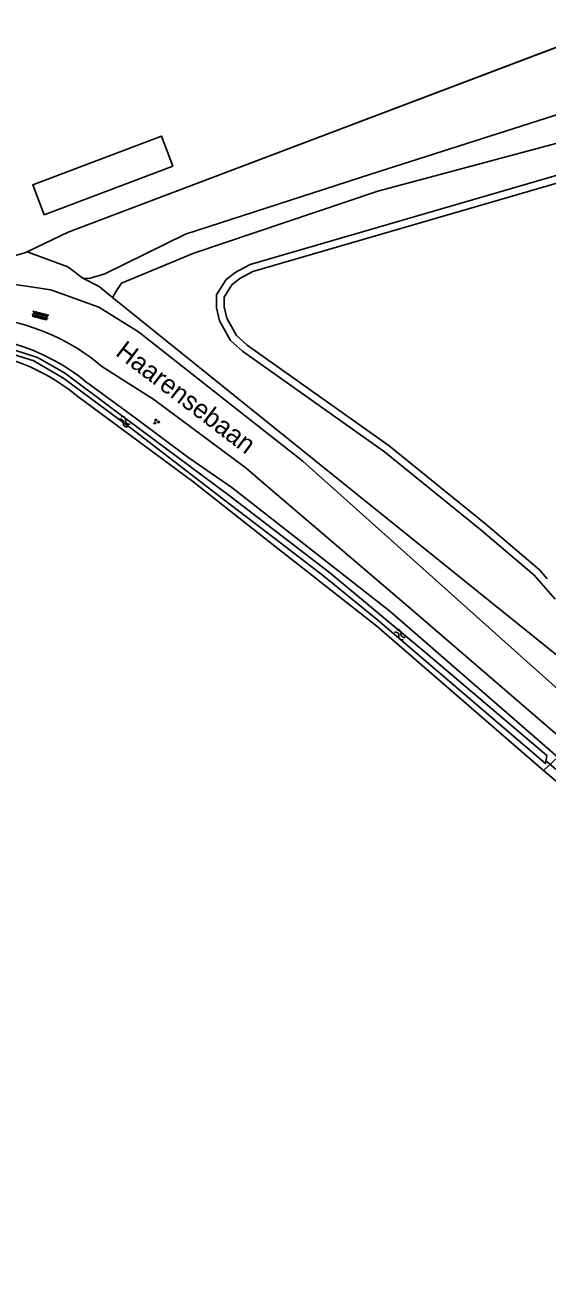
# Model space of a CAD drawing. Extents: x 136000 to 141000, y 400494 to 402006.
# Drawn here: x 139968.1 to 140037.3, y 401536.5 to 401701 of the extents above; entities that cross this region are included whole.
import ezdxf

# ---------------------------------------------------------------- set-up
doc = ezdxf.new("R2010")
doc.units = 0
for name, color, linetype in [('gg-afsc-erfafscheiding', 7, 'Continuous'), ('gg-afsc-hekwerk', 7, 'Continuous'), ('gg-afsc-muur', 7, 'Continuous'), ('gg-anno-openbare ruimte label', 7, 'Continuous'), ('gg-bbg-luifel en loopbrug', 7, 'Continuous'), ('gg-knt-onverhard', 7, 'Continuous'), ('gg-kntw-bovenkant insteek waterloop', 7, 'Continuous'), ('gg-kntw-waterlijn', 7, 'Continuous'), ('gg-kwrk-duiker nz buis', 7, 'Continuous'), ('gt-grn-groengrens', 7, 'Continuous'), ('gt-grn-groengrens NZ', 7, 'Continuous'), ('gt-symb-groenvak', 7, 'Continuous'), ('gt-symb-overige verharding', 7, 'Continuous'), ('gt-symb-watersymbool', 7, 'Continuous')]:
    doc.layers.add(name, color=color, linetype=linetype)

# ---------------------------------------------------------------- blocks, each defined once
blk = doc.blocks.new('gt0-OVH')
at = {"layer": 'gt-symb-overige verharding'}
for points in [[(-0.97, 0.3), (-0.97, 0.31), (-0.96, 0.32), (-0.97, 0.33), (-0.97, 0.34), (-0.98, 0.35), (-0.99, 0.35), (-1, 0.36), (-1.01, 0.35), (-1.02, 0.35), (-1.03, 0.34), (-1.03, 0.33), (-1.04, 0.32), (-1.03, 0.31), (-1.03, 0.3), (-1.02, 0.29), (-1.01, 0.29), (-1, 0.28), (-0.99, 0.29), (-0.98, 0.29)], [(-0.87, 0.11), (-0.87, 0.12), (-0.86, 0.13), (-0.87, 0.14), (-0.87, 0.15), (-0.88, 0.16), (-0.89, 0.16), (-0.9, 0.16), (-0.91, 0.16), (-0.92, 0.16), (-0.93, 0.15), (-0.93, 0.14), (-0.94, 0.13), (-0.93, 0.12), (-0.93, 0.11), (-0.92, 0.1), (-0.91, 0.09), (-0.9, 0.09), (-0.89, 0.09), (-0.88, 0.1)], [(-0.77, 0.3), (-0.77, 0.31), (-0.76, 0.32), (-0.77, 0.33), (-0.77, 0.34), (-0.78, 0.35), (-0.79, 0.35), (-0.8, 0.36), (-0.81, 0.35), (-0.82, 0.35), (-0.83, 0.34), (-0.83, 0.33), (-0.84, 0.32), (-0.83, 0.31), (-0.83, 0.3), (-0.82, 0.29), (-0.81, 0.29), (-0.8, 0.28), (-0.79, 0.29), (-0.78, 0.29)], [(-0.67, 0.11), (-0.67, 0.12), (-0.66, 0.13), (-0.67, 0.14), (-0.67, 0.15), (-0.68, 0.16), (-0.69, 0.16), (-0.7, 0.16), (-0.71, 0.16), (-0.72, 0.16), (-0.73, 0.15), (-0.73, 0.14), (-0.74, 0.13), (-0.73, 0.12), (-0.73, 0.11), (-0.72, 0.1), (-0.71, 0.09), (-0.7, 0.09), (-0.69, 0.09), (-0.68, 0.1)], [(-0.57, 0.3), (-0.57, 0.31), (-0.56, 0.32), (-0.57, 0.33), (-0.57, 0.34), (-0.58, 0.35), (-0.59, 0.35), (-0.6, 0.36), (-0.61, 0.35), (-0.62, 0.35), (-0.63, 0.34), (-0.63, 0.33), (-0.64, 0.32), (-0.63, 0.31), (-0.63, 0.3), (-0.62, 0.29), (-0.61, 0.29), (-0.6, 0.28), (-0.59, 0.29), (-0.58, 0.29)], [(-0.47, 0.11), (-0.47, 0.12), (-0.46, 0.13), (-0.47, 0.14), (-0.47, 0.15), (-0.48, 0.16), (-0.49, 0.16), (-0.5, 0.16), (-0.51, 0.16), (-0.52, 0.16), (-0.53, 0.15), (-0.53, 0.14), (-0.54, 0.13), (-0.53, 0.12), (-0.53, 0.11), (-0.52, 0.1), (-0.51, 0.09), (-0.5, 0.09), (-0.49, 0.09), (-0.48, 0.1)], [(-0.37, 0.3), (-0.37, 0.31), (-0.36, 0.32), (-0.37, 0.33), (-0.37, 0.34), (-0.38, 0.35), (-0.39, 0.35), (-0.4, 0.36), (-0.41, 0.35), (-0.42, 0.35), (-0.43, 0.34), (-0.43, 0.33), (-0.44, 0.32), (-0.43, 0.31), (-0.43, 0.3), (-0.42, 0.29), (-0.41, 0.29), (-0.4, 0.28), (-0.39, 0.29), (-0.38, 0.29)], [(-0.27, 0.11), (-0.27, 0.12), (-0.26, 0.13), (-0.27, 0.14), (-0.27, 0.15), (-0.28, 0.16), (-0.29, 0.16), (-0.3, 0.16), (-0.31, 0.16), (-0.32, 0.16), (-0.33, 0.15), (-0.33, 0.14), (-0.34, 0.13), (-0.33, 0.12), (-0.33, 0.11), (-0.32, 0.1), (-0.31, 0.09), (-0.3, 0.09), (-0.29, 0.09), (-0.28, 0.1)], [(-0.17, 0.3), (-0.17, 0.31), (-0.16, 0.32), (-0.17, 0.33), (-0.17, 0.34), (-0.18, 0.35), (-0.19, 0.35), (-0.2, 0.36), (-0.21, 0.35), (-0.22, 0.35), (-0.23, 0.34), (-0.23, 0.33), (-0.24, 0.32), (-0.23, 0.31), (-0.23, 0.3), (-0.22, 0.29), (-0.21, 0.29), (-0.2, 0.28), (-0.19, 0.29), (-0.18, 0.29)], [(-0.07, 0.11), (-0.07, 0.12), (-0.06, 0.13), (-0.07, 0.14), (-0.07, 0.15), (-0.08, 0.16), (-0.09, 0.16), (-0.1, 0.16), (-0.11, 0.16), (-0.12, 0.16), (-0.13, 0.15), (-0.13, 0.14), (-0.14, 0.13), (-0.13, 0.12), (-0.13, 0.11), (-0.12, 0.1), (-0.11, 0.09), (-0.1, 0.09), (-0.09, 0.09), (-0.08, 0.1)], [(0.03, 0.3), (0.03, 0.31), (0.04, 0.32), (0.03, 0.33), (0.03, 0.34), (0.02, 0.35), (0.01, 0.35), (0, 0.36), (-0.01, 0.35), (-0.02, 0.35), (-0.03, 0.34), (-0.03, 0.33), (-0.04, 0.32), (-0.03, 0.31), (-0.03, 0.3), (-0.02, 0.29), (-0.01, 0.29), (0, 0.28), (0.01, 0.29), (0.02, 0.29)], [(0.13, 0.11), (0.13, 0.12), (0.14, 0.13), (0.13, 0.14), (0.13, 0.15), (0.12, 0.16), (0.11, 0.16), (0.1, 0.16), (0.09, 0.16), (0.08, 0.16), (0.07, 0.15), (0.07, 0.14), (0.06, 0.13), (0.07, 0.12), (0.07, 0.11), (0.08, 0.1), (0.09, 0.09), (0.1, 0.09), (0.11, 0.09), (0.12, 0.1)], [(0.23, 0.3), (0.23, 0.31), (0.24, 0.32), (0.23, 0.33), (0.23, 0.34), (0.22, 0.35), (0.21, 0.35), (0.2, 0.36), (0.19, 0.35), (0.18, 0.35), (0.17, 0.34), (0.17, 0.33), (0.16, 0.32), (0.17, 0.31), (0.17, 0.3), (0.18, 0.29), (0.19, 0.29), (0.2, 0.28), (0.21, 0.29), (0.22, 0.29)], [(0.33, 0.11), (0.33, 0.12), (0.34, 0.13), (0.33, 0.14), (0.33, 0.15), (0.32, 0.16), (0.31, 0.16), (0.3, 0.16), (0.29, 0.16), (0.28, 0.16), (0.27, 0.15), (0.27, 0.14), (0.26, 0.13), (0.27, 0.12), (0.27, 0.11), (0.28, 0.1), (0.29, 0.09), (0.3, 0.09), (0.31, 0.09), (0.32, 0.1)], [(0.43, 0.3), (0.43, 0.31), (0.44, 0.32), (0.43, 0.33), (0.43, 0.34), (0.42, 0.35), (0.41, 0.35), (0.4, 0.36), (0.39, 0.35), (0.38, 0.35), (0.37, 0.34), (0.37, 0.33), (0.36, 0.32), (0.37, 0.31), (0.37, 0.3), (0.38, 0.29), (0.39, 0.29), (0.4, 0.28), (0.41, 0.29), (0.42, 0.29)], [(0.53, 0.11), (0.53, 0.12), (0.54, 0.13), (0.53, 0.14), (0.53, 0.15), (0.52, 0.16), (0.51, 0.16), (0.5, 0.16), (0.49, 0.16), (0.48, 0.16), (0.47, 0.15), (0.47, 0.14), (0.46, 0.13), (0.47, 0.12), (0.47, 0.11), (0.48, 0.1), (0.49, 0.09), (0.5, 0.09), (0.51, 0.09), (0.52, 0.1)], [(0.63, 0.3), (0.63, 0.31), (0.64, 0.32), (0.63, 0.33), (0.63, 0.34), (0.62, 0.35), (0.61, 0.35), (0.6, 0.36), (0.59, 0.35), (0.58, 0.35), (0.57, 0.34), (0.57, 0.33), (0.56, 0.32), (0.57, 0.31), (0.57, 0.3), (0.58, 0.29), (0.59, 0.29), (0.6, 0.28), (0.61, 0.29), (0.62, 0.29)], [(0.73, 0.11), (0.73, 0.12), (0.74, 0.13), (0.73, 0.14), (0.73, 0.15), (0.72, 0.16), (0.71, 0.16), (0.7, 0.16), (0.69, 0.16), (0.68, 0.16), (0.67, 0.15), (0.67, 0.14), (0.66, 0.13), (0.67, 0.12), (0.67, 0.11), (0.68, 0.1), (0.69, 0.09), (0.7, 0.09), (0.71, 0.09), (0.72, 0.1)], [(0.83, 0.3), (0.83, 0.31), (0.84, 0.32), (0.83, 0.33), (0.83, 0.34), (0.82, 0.35), (0.81, 0.35), (0.8, 0.36), (0.79, 0.35), (0.78, 0.35), (0.77, 0.34), (0.77, 0.33), (0.76, 0.32), (0.77, 0.31), (0.77, 0.3), (0.78, 0.29), (0.79, 0.29), (0.8, 0.28), (0.81, 0.29), (0.82, 0.29)], [(0.93, 0.11), (0.93, 0.12), (0.94, 0.13), (0.93, 0.14), (0.93, 0.15), (0.92, 0.16), (0.91, 0.16), (0.9, 0.16), (0.89, 0.16), (0.88, 0.16), (0.87, 0.15), (0.87, 0.14), (0.86, 0.13), (0.87, 0.12), (0.87, 0.11), (0.88, 0.1), (0.89, 0.09), (0.9, 0.09), (0.91, 0.09), (0.92, 0.1)], [(1.03, 0.3), (1.03, 0.31), (1.04, 0.32), (1.03, 0.33), (1.03, 0.34), (1.02, 0.35), (1.01, 0.35), (1, 0.36), (0.99, 0.35), (0.98, 0.35), (0.97, 0.34), (0.97, 0.33), (0.96, 0.32), (0.97, 0.31), (0.97, 0.3), (0.98, 0.29), (0.99, 0.29), (1, 0.28), (1.01, 0.29), (1.02, 0.29)], [(-0.97, -0.14), (-0.97, -0.13), (-0.96, -0.12), (-0.97, -0.11), (-0.97, -0.1), (-0.98, -0.09), (-0.99, -0.09), (-1, -0.08), (-1.01, -0.09), (-1.02, -0.09), (-1.03, -0.1), (-1.03, -0.11), (-1.04, -0.12), (-1.03, -0.13), (-1.03, -0.14), (-1.02, -0.15), (-1.01, -0.15), (-1, -0.16), (-0.99, -0.15), (-0.98, -0.15)], [(-0.87, -0.33), (-0.87, -0.32), (-0.86, -0.31), (-0.87, -0.3), (-0.87, -0.29), (-0.88, -0.28), (-0.89, -0.28), (-0.9, -0.28), (-0.91, -0.28), (-0.92, -0.28), (-0.93, -0.29), (-0.93, -0.3), (-0.94, -0.31), (-0.93, -0.32), (-0.93, -0.33), (-0.92, -0.34), (-0.91, -0.35), (-0.9, -0.35), (-0.89, -0.35), (-0.88, -0.34)], [(-0.77, -0.14), (-0.77, -0.13), (-0.76, -0.12), (-0.77, -0.11), (-0.77, -0.1), (-0.78, -0.09), (-0.79, -0.09), (-0.8, -0.08), (-0.81, -0.09), (-0.82, -0.09), (-0.83, -0.1), (-0.83, -0.11), (-0.84, -0.12), (-0.83, -0.13), (-0.83, -0.14), (-0.82, -0.15), (-0.81, -0.15), (-0.8, -0.16), (-0.79, -0.15), (-0.78, -0.15)], [(-0.67, -0.33), (-0.67, -0.32), (-0.66, -0.31), (-0.67, -0.3), (-0.67, -0.29), (-0.68, -0.28), (-0.69, -0.28), (-0.7, -0.28), (-0.71, -0.28), (-0.72, -0.28), (-0.73, -0.29), (-0.73, -0.3), (-0.74, -0.31), (-0.73, -0.32), (-0.73, -0.33), (-0.72, -0.34), (-0.71, -0.35), (-0.7, -0.35), (-0.69, -0.35), (-0.68, -0.34)], [(-0.57, -0.14), (-0.57, -0.13), (-0.56, -0.12), (-0.57, -0.11), (-0.57, -0.1), (-0.58, -0.09), (-0.59, -0.09), (-0.6, -0.08), (-0.61, -0.09), (-0.62, -0.09), (-0.63, -0.1), (-0.63, -0.11), (-0.64, -0.12), (-0.63, -0.13), (-0.63, -0.14), (-0.62, -0.15), (-0.61, -0.15), (-0.6, -0.16), (-0.59, -0.15), (-0.58, -0.15)], [(-0.47, -0.33), (-0.47, -0.32), (-0.46, -0.31), (-0.47, -0.3), (-0.47, -0.29), (-0.48, -0.28), (-0.49, -0.28), (-0.5, -0.28), (-0.51, -0.28), (-0.52, -0.28), (-0.53, -0.29), (-0.53, -0.3), (-0.54, -0.31), (-0.53, -0.32), (-0.53, -0.33), (-0.52, -0.34), (-0.51, -0.35), (-0.5, -0.35), (-0.49, -0.35), (-0.48, -0.34)], [(-0.37, -0.14), (-0.37, -0.13), (-0.36, -0.12), (-0.37, -0.11), (-0.37, -0.1), (-0.38, -0.09), (-0.39, -0.09), (-0.4, -0.08), (-0.41, -0.09), (-0.42, -0.09), (-0.43, -0.1), (-0.43, -0.11), (-0.44, -0.12), (-0.43, -0.13), (-0.43, -0.14), (-0.42, -0.15), (-0.41, -0.15), (-0.4, -0.16), (-0.39, -0.15), (-0.38, -0.15)], [(-0.27, -0.33), (-0.27, -0.32), (-0.26, -0.31), (-0.27, -0.3), (-0.27, -0.29), (-0.28, -0.28), (-0.29, -0.28), (-0.3, -0.28), (-0.31, -0.28), (-0.32, -0.28), (-0.33, -0.29), (-0.33, -0.3), (-0.34, -0.31), (-0.33, -0.32), (-0.33, -0.33), (-0.32, -0.34), (-0.31, -0.35), (-0.3, -0.35), (-0.29, -0.35), (-0.28, -0.34)], [(-0.17, -0.14), (-0.17, -0.13), (-0.16, -0.12), (-0.17, -0.11), (-0.17, -0.1), (-0.18, -0.09), (-0.19, -0.09), (-0.2, -0.08), (-0.21, -0.09), (-0.22, -0.09), (-0.23, -0.1), (-0.23, -0.11), (-0.24, -0.12), (-0.23, -0.13), (-0.23, -0.14), (-0.22, -0.15), (-0.21, -0.15), (-0.2, -0.16), (-0.19, -0.15), (-0.18, -0.15)], [(-0.07, -0.33), (-0.07, -0.32), (-0.06, -0.31), (-0.07, -0.3), (-0.07, -0.29), (-0.08, -0.28), (-0.09, -0.28), (-0.1, -0.28), (-0.11, -0.28), (-0.12, -0.28), (-0.13, -0.29), (-0.13, -0.3), (-0.14, -0.31), (-0.13, -0.32), (-0.13, -0.33), (-0.12, -0.34), (-0.11, -0.35), (-0.1, -0.35), (-0.09, -0.35), (-0.08, -0.34)], [(0.03, -0.14), (0.03, -0.13), (0.04, -0.12), (0.03, -0.11), (0.03, -0.1), (0.02, -0.09), (0.01, -0.09), (0, -0.08), (-0.01, -0.09), (-0.02, -0.09), (-0.03, -0.1), (-0.03, -0.11), (-0.04, -0.12), (-0.03, -0.13), (-0.03, -0.14), (-0.02, -0.15), (-0.01, -0.15), (0, -0.16), (0.01, -0.15), (0.02, -0.15)], [(0.13, -0.33), (0.13, -0.32), (0.14, -0.31), (0.13, -0.3), (0.13, -0.29), (0.12, -0.28), (0.11, -0.28), (0.1, -0.28), (0.09, -0.28), (0.08, -0.28), (0.07, -0.29), (0.07, -0.3), (0.06, -0.31), (0.07, -0.32), (0.07, -0.33), (0.08, -0.34), (0.09, -0.35), (0.1, -0.35), (0.11, -0.35), (0.12, -0.34)], [(0.23, -0.14), (0.23, -0.13), (0.24, -0.12), (0.23, -0.11), (0.23, -0.1), (0.22, -0.09), (0.21, -0.09), (0.2, -0.08), (0.19, -0.09), (0.18, -0.09), (0.17, -0.1), (0.17, -0.11), (0.16, -0.12), (0.17, -0.13), (0.17, -0.14), (0.18, -0.15), (0.19, -0.15), (0.2, -0.16), (0.21, -0.15), (0.22, -0.15)], [(0.33, -0.33), (0.33, -0.32), (0.34, -0.31), (0.33, -0.3), (0.33, -0.29), (0.32, -0.28), (0.31, -0.28), (0.3, -0.28), (0.29, -0.28), (0.28, -0.28), (0.27, -0.29), (0.27, -0.3), (0.26, -0.31), (0.27, -0.32), (0.27, -0.33), (0.28, -0.34), (0.29, -0.35), (0.3, -0.35), (0.31, -0.35), (0.32, -0.34)], [(0.43, -0.14), (0.43, -0.13), (0.44, -0.12), (0.43, -0.11), (0.43, -0.1), (0.42, -0.09), (0.41, -0.09), (0.4, -0.08), (0.39, -0.09), (0.38, -0.09), (0.37, -0.1), (0.37, -0.11), (0.36, -0.12), (0.37, -0.13), (0.37, -0.14), (0.38, -0.15), (0.39, -0.15), (0.4, -0.16), (0.41, -0.15), (0.42, -0.15)], [(0.53, -0.33), (0.53, -0.32), (0.54, -0.31), (0.53, -0.3), (0.53, -0.29), (0.52, -0.28), (0.51, -0.28), (0.5, -0.28), (0.49, -0.28), (0.48, -0.28), (0.47, -0.29), (0.47, -0.3), (0.46, -0.31), (0.47, -0.32), (0.47, -0.33), (0.48, -0.34), (0.49, -0.35), (0.5, -0.35), (0.51, -0.35), (0.52, -0.34)], [(0.63, -0.14), (0.63, -0.13), (0.64, -0.12), (0.63, -0.11), (0.63, -0.1), (0.62, -0.09), (0.61, -0.09), (0.6, -0.08), (0.59, -0.09), (0.58, -0.09), (0.57, -0.1), (0.57, -0.11), (0.56, -0.12), (0.57, -0.13), (0.57, -0.14), (0.58, -0.15), (0.59, -0.15), (0.6, -0.16), (0.61, -0.15), (0.62, -0.15)], [(0.73, -0.33), (0.73, -0.32), (0.74, -0.31), (0.73, -0.3), (0.73, -0.29), (0.72, -0.28), (0.71, -0.28), (0.7, -0.28), (0.69, -0.28), (0.68, -0.28), (0.67, -0.29), (0.67, -0.3), (0.66, -0.31), (0.67, -0.32), (0.67, -0.33), (0.68, -0.34), (0.69, -0.35), (0.7, -0.35), (0.71, -0.35), (0.72, -0.34)], [(0.83, -0.14), (0.83, -0.13), (0.84, -0.12), (0.83, -0.11), (0.83, -0.1), (0.82, -0.09), (0.81, -0.09), (0.8, -0.08), (0.79, -0.09), (0.78, -0.09), (0.77, -0.1), (0.77, -0.11), (0.76, -0.12), (0.77, -0.13), (0.77, -0.14), (0.78, -0.15), (0.79, -0.15), (0.8, -0.16), (0.81, -0.15), (0.82, -0.15)], [(0.93, -0.33), (0.93, -0.32), (0.94, -0.31), (0.93, -0.3), (0.93, -0.29), (0.92, -0.28), (0.91, -0.28), (0.9, -0.28), (0.89, -0.28), (0.88, -0.28), (0.87, -0.29), (0.87, -0.3), (0.86, -0.31), (0.87, -0.32), (0.87, -0.33), (0.88, -0.34), (0.89, -0.35), (0.9, -0.35), (0.91, -0.35), (0.92, -0.34)], [(1.03, -0.14), (1.03, -0.13), (1.04, -0.12), (1.03, -0.11), (1.03, -0.1), (1.02, -0.09), (1.01, -0.09), (1, -0.08), (0.99, -0.09), (0.98, -0.09), (0.97, -0.1), (0.97, -0.11), (0.96, -0.12), (0.97, -0.13), (0.97, -0.14), (0.98, -0.15), (0.99, -0.15), (1, -0.16), (1.01, -0.15), (1.02, -0.15)]]:
    blk.add_lwpolyline(points, close=True, dxfattribs=at)
blk = doc.blocks.new('gt0-WA')
at = {"layer": 'gt-symb-watersymbool'}
for centre, start, end in [((-0.32, 0.02), 28.0725, 151.9275), ((0.43, 0.42), 208.0725, 331.9275), ((-0.32, -0.43), 28.0725, 151.9275), ((0.43, -0.03), 208.0725, 331.9275)]:
    blk.add_arc(centre, 0.425, start, end, dxfattribs=at)
blk = doc.blocks.new('gt0-GRVAK')
at = {"layer": 'gt-symb-groenvak'}
for p, q in [((-0.11, 0.19), (-0.23, 0.24)), ((-0.18, 0.15), (0.09, 0.15)), ((-0.09, 0.21), (-0.16, 0.32)), ((-0.05, 0.21), (-0.05, 0.39)), ((0, 0.21), (0.06, 0.32)), ((0.02, 0.19), (0.13, 0.24)), ((0.26, -0.05), (0.2, 0.06)), ((0.3, -0.05), (0.3, 0.13)), ((0.35, -0.05), (0.41, 0.06)), ((-0.24, -0.23), (-0.36, -0.18)), ((-0.32, -0.26), (-0.05, -0.26)), ((-0.23, -0.21), (-0.29, -0.09)), ((-0.18, -0.2), (-0.18, -0.02)), ((-0.14, -0.21), (-0.07, -0.09)), ((-0.12, -0.23), (0, -0.18)), ((0.24, -0.07), (0.12, -0.02)), ((0.17, -0.11), (0.44, -0.11)), ((0.37, -0.07), (0.49, -0.02))]:
    blk.add_line(p, q, dxfattribs=at)

msp = doc.modelspace()

# ---------------------------------------------------------------- linework, layer by layer
at = {"layer": 'gg-afsc-erfafscheiding'}
for points in [[(139968.44, 401670.92), (139970.83, 401672.07), (139973.9, 401673.55), (140042.13, 401699.4), (140046.48, 401700.98)], [(139939.68, 401662.65), (139968.14, 401670.78), (139968.44, 401670.92)]]:
    msp.add_lwpolyline(points, dxfattribs=at)
at = {"layer": 'gg-afsc-hekwerk'}
msp.add_line((139973.9, 401673.55), (140042.13, 401699.4), dxfattribs=at)
at = {"layer": 'gg-afsc-muur'}
msp.add_line((139970.83, 401672.07), (139973.9, 401673.55), dxfattribs=at)
at = {"layer": 'gg-bbg-luifel en loopbrug'}
msp.add_lwpolyline([(139970.69, 401675.81), (139987.73, 401682.28), (139986.23, 401686.25), (139969.19, 401679.78), (139970.69, 401675.81)], dxfattribs=at)
at = {"layer": 'gg-knt-onverhard'}
msp.add_line((139980.34, 401665.84), (139979.76, 401664.89), dxfattribs=at)
for points in [[(140049.7, 401692.64), (140013.92, 401681.19), (139989.43, 401673.27), (139978.71, 401668.03), (139976.66, 401667.38), (139975.83, 401667.44)], [(140060.6, 401691.06), (140057.04, 401690.25), (140014.85, 401678.94), (139990.51, 401670.75), (139980.92, 401666.78), (139980.34, 401665.84)], [(139932.69, 401662.73), (139933.31, 401662.26), (139934.8, 401661.55), (139935.91, 401661.54), (139937.24, 401661.66), (139939.23, 401662.13), (139945.4, 401663.77), (139955.34, 401665.97), (139964.18, 401667.01), (139971.59, 401665.89), (139977.95, 401663.61), (139983.2, 401660.32), (139992.53, 401652.94), (140000, 401647.07)], [(139975.83, 401667.44), (139977.98, 401666.32), (139979.76, 401664.89)], [(139978.21, 401655.84), (139985.22, 401651.36), (139997.43, 401642.27), (140000, 401640.08)], [(140000, 401647.07), (140004.94, 401643.19), (140035.05, 401616.26)], [(140000, 401640.08), (140019.25, 401623.67), (140054.23, 401593.48), (140090.3, 401563.55), (140120.83, 401537.68), (140131.81, 401526.33), (140134.7, 401522.63)], [(140035.05, 401616.26), (140047.54, 401605.09), (140123, 401542.8)]]:
    msp.add_lwpolyline(points, dxfattribs=at)
msp.add_arc((139960.34, 401634.61), 27.75, 49.9079, 80.8869, dxfattribs=at)
at = {"layer": 'gg-kntw-bovenkant insteek waterloop'}
for points in [[(140061.38, 401686.58), (140060.81, 401686.79), (140059.44, 401686.86), (140054.08, 401685.56), (139997.95, 401669.23), (139996.06, 401668.24), (139994.8, 401667.24), (139993.53, 401665.21), (139993.52, 401663.51), (139993.93, 401661.8), (139995.35, 401659.19), (139996.95, 401657.79), (140015.77, 401644.44), (140028.54, 401634.07), (140035.57, 401628.11), (140038.33, 401624.91)], [(139972.01, 401654.04), (139973.9, 401652.77), (139975.15, 401651.78), (139990.37, 401640.5), (140000, 401632.94)], [(139976.46, 401653.53), (139982.92, 401648.83), (139989.72, 401643.73), (139995.53, 401639.73), (140000, 401636.23)], [(140036.78, 401602.24), (140038.71, 401604.01), (140016.45, 401623.34), (140000, 401636.23)], [(140000, 401632.94), (140014.75, 401621.35), (140036.78, 401602.24)]]:
    msp.add_lwpolyline(points, dxfattribs=at)
for centre, radius, start, end in [((139958.95, 401632.48), 27.38, 50.2535, 101.3102), ((139958.71, 401632.29), 25.49, 58.5613, 101.0813)]:
    msp.add_arc(centre, radius, start, end, dxfattribs=at)
at = {"layer": 'gg-kntw-waterlijn'}
for points in [[(140049.88, 401635.23), (140049.08, 401638.25), (140049.16, 401639.91), (140064.11, 401674.32), (140064.2, 401680.76), (140063.72, 401683.47), (140063.1, 401684.66), (140061.96, 401685.3), (140060.61, 401685.8), (140059.53, 401685.86), (140054.34, 401684.59), (139998.32, 401668.3), (139996.61, 401667.4), (139995.55, 401666.56), (139994.53, 401664.92), (139994.52, 401663.63), (139994.88, 401662.16), (139996.15, 401659.83), (139997.57, 401658.57), (140016.37, 401645.24), (140029.18, 401634.84), (140036.28, 401628.83), (140037.3, 401627.64)], [(139965.43, 401658.33), (139969.81, 401656.94), (139973.41, 401654.91), (139979.9, 401650.06), (139995.17, 401638.65), (140008.48, 401628.45), (140021.23, 401617.81), (140037.25, 401604.23), (140037.05, 401603.16), (140014.86, 401622.13), (140007.73, 401627.98), (140001.39, 401632.84), (139994.59, 401638.05), (139982.29, 401647.48), (139973.29, 401654.17), (139969.35, 401656.49), (139965.12, 401657.83)]]:
    msp.add_lwpolyline(points, dxfattribs=at)
at = {"layer": 'gg-kwrk-duiker nz buis'}
msp.add_line((140043.28, 401598.17), (140037.24, 401603.42), dxfattribs=at)
at = {"layer": 'gt-grn-groengrens'}
msp.add_line((140036.78, 401602.24), (140041.81, 401597.99), dxfattribs=at)
msp.add_lwpolyline([(140131.69, 401542.53), (140057.86, 401601.99), (140037.2, 401618.63), (139979.76, 401664.89)], dxfattribs=at)
at = {"layer": 'gt-grn-groengrens NZ'}
msp.add_lwpolyline([(139968.44, 401670.92), (139973.85, 401668.95), (139975.83, 401667.44)], dxfattribs=at)

# ---------------------------------------------------------------- block references
at = {"layer": 'gt-symb-groenvak'}
msp.add_blockref('gt0-GRVAK', (139985.54, 401648.43), dxfattribs=at)
at = {"layer": 'gt-symb-overige verharding', "rotation": -14.647375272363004}
msp.add_blockref('gt0-OVH', (139970.17, 401662.47), dxfattribs=at)
at = {"layer": 'gt-symb-watersymbool'}
for p, rotation in [((139981.29, 401648.47), -38.66875373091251), ((140017.75, 401620.25), -40.90572609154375)]:
    msp.add_blockref('gt0-WA', p, dxfattribs=dict(at, rotation=rotation))

# ---------------------------------------------------------------- texts
at = {"layer": 'gg-anno-openbare ruimte label'}
msp.add_text('Haarensebaan', height=2.5, rotation=322.7, dxfattribs=at).set_placement((139980.01, 401657.32))

doc.saveas('drawing.dxf')
